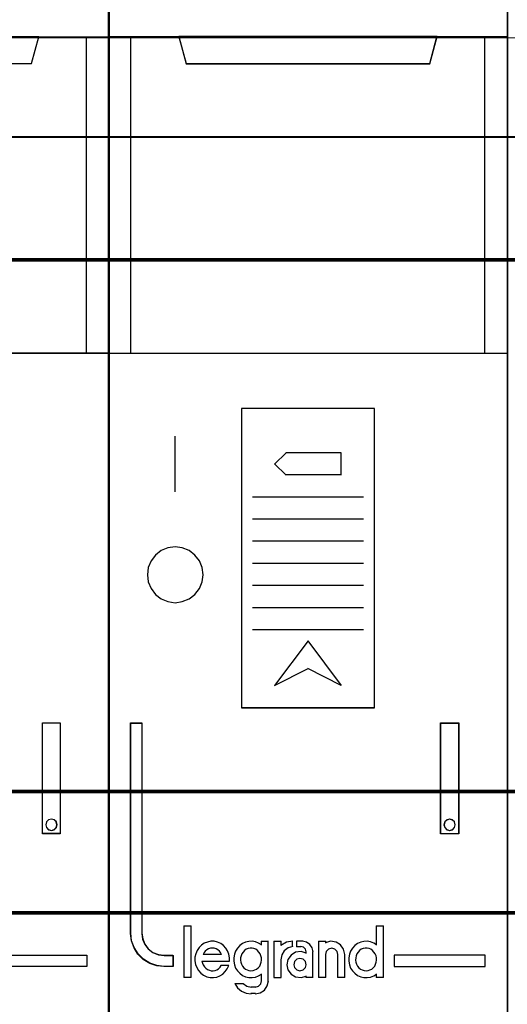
# Model space of a CAD drawing. Header units: millimetres. Extents: x -1290 to 1795, y -4192 to -1311.
# Tile 914 of 1056: x 1450.02 to 1454.42, y -2228.51 to -2219.62. Entities that reach past the tile are written whole.
import ezdxf

# ---------------------------------------------------------------- set-up
doc = ezdxf.new("R2010")
doc.units = ezdxf.units.MM
doc.layers.add('30', color=7, linetype='Continuous')
doc.layers.add('45', color=7, linetype='Continuous')
doc.layers.add('Aparatura', color=7, linetype='Continuous', lineweight=13)

# ---------------------------------------------------------------- blocks, each defined once
blk = doc.blocks.new('*U272')
at = {"layer": '45', "color": 7}
for points in [[(396.443918, -233.608264), (414.447332, -233.608264), (414.447332, -233.608264), (414.447332, -316.599208), (414.447332, -316.599208), (396.443918, -316.599208), (396.443918, -316.599208), (396.443918, -233.608264), (396.443918, -233.608264)], [(396.443918, -252.604504), (414.447332, -252.604504), (414.447332, -266.907344), (396.443918, -266.907344), (396.443918, -252.604504)], [(396.447498, -252.608095), (414.443751, -252.608095), (414.443751, -266.903753), (396.447498, -266.903753), (396.447498, -252.608095)], [(399.612776, -252.604504), (399.934562, -253.812866), (399.934562, -253.812866), (410.945466, -253.812866), (410.945466, -253.812866), (411.273102, -252.604504), (399.612776, -252.604504)], [(399.616357, -252.608095), (399.937945, -253.807479), (410.942087, -253.807479), (411.269522, -252.608095), (399.616357, -252.608095)], [(411.437811, -283.590997), (412.243453, -283.590997), (412.243453, -283.590997), (412.243453, -288.602198), (412.243453, -288.602198), (411.437811, -288.602198), (411.437811, -288.602198), (411.437811, -283.590997), (411.437811, -283.590997)], [(411.443182, -283.596384), (412.239873, -283.596384), (412.239873, -288.596812), (411.443182, -288.596812), (411.443182, -283.596384)], [(412.093067, -288.199112), (412.06379, -288.070045), (411.964248, -287.982046), (411.847141, -287.946846), (411.718322, -287.982046), (411.624636, -288.070045), (411.595359, -288.199112), (411.624636, -288.322311), (411.718322, -288.416178), (411.847141, -288.451377), (411.964248, -288.416178), (412.06379, -288.322311), (412.093067, -288.199112)]]:
    blk.add_lwpolyline(points, close=True, dxfattribs=at)
at = {"layer": '45', "color": 59}
blk.add_lwpolyline([(396.447498, -233.613651), (414.443751, -233.613651), (414.443751, -316.593821), (396.447498, -316.593821), (396.447498, -233.613651)], close=True, dxfattribs=at)
at = {"layer": '45', "color": 4}
blk.add_lwpolyline([(413.432223, -266.907344), (413.432223, -252.604504)], dxfattribs=at)
at = {"layer": '45', "color": 255}
blk.add_lwpolyline([(412.098438, -288.200009), (412.068529, -288.068647), (411.966839, -287.979081), (411.847204, -287.943255), (411.715605, -287.979081), (411.619897, -288.068647), (411.589988, -288.200009), (411.619897, -288.325401), (411.715605, -288.420938), (411.847204, -288.456764), (411.966839, -288.420938), (412.068529, -288.325401), (412.098438, -288.200009)], close=True, dxfattribs=at)
at = {"layer": '45', "color": 1}
for points in [[(409.33419, -294.087407), (413.442965, -294.087407), (413.442965, -294.087407), (413.442965, -294.600916), (413.442965, -294.600916), (409.33419, -294.600916), (409.33419, -294.600916), (409.33419, -294.087407), (409.33419, -294.087407)], [(409.337771, -294.092794), (413.437594, -294.092794), (413.437594, -294.59553), (409.337771, -294.59553), (409.337771, -294.092794)]]:
    blk.add_lwpolyline(points, close=True, dxfattribs=at)
blk = doc.blocks.new('*U273')
at = {"layer": '45', "color": 7}
for points in [[(414.427639, -233.611855), (432.438214, -233.611855), (432.438214, -233.611855), (432.438214, -316.601003), (432.438214, -316.601003), (414.427639, -316.601003), (414.427639, -316.601003), (414.427639, -233.611855), (414.427639, -233.611855)], [(414.4348, -233.619037), (432.429262, -233.619037), (432.429262, -316.593821), (414.4348, -316.593821), (414.4348, -233.619037)], [(414.427639, -252.600913), (432.438214, -252.600913), (432.438214, -266.916321), (414.427639, -266.916321), (414.427639, -252.600913)], [(417.594707, -252.600913), (417.922558, -253.821843), (417.922558, -253.821843), (428.934827, -253.821843), (428.934827, -253.821843), (429.256823, -252.600913), (417.594707, -252.600913)], [(414.4348, -252.608095), (432.429262, -252.608095), (432.429262, -266.909139), (414.4348, -266.909139), (414.4348, -252.608095)], [(417.603658, -252.608095), (417.931056, -253.812866), (428.928111, -253.812866), (429.249662, -252.608095), (417.603658, -252.608095)], [(426.433495, -269.394091), (420.419825, -269.394091), (420.419825, -269.394091), (420.419825, -282.910508), (420.419825, -282.910508), (426.433495, -282.910508), (426.433495, -282.910508), (426.433495, -269.394091), (426.433495, -269.394091)], [(426.426334, -269.401273), (420.426986, -269.401273), (420.426986, -282.901531), (426.426334, -282.901531), (426.426334, -269.401273)], [(418.693961, -276.902318), (418.646877, -276.578837), (418.523283, -276.273), (418.317292, -276.014215), (418.058332, -275.808364), (417.752288, -275.684853), (417.428588, -275.649564), (417.104888, -275.684853), (416.798845, -275.808364), (416.539885, -276.014215), (416.345665, -276.273), (416.210299, -276.578837), (416.174987, -276.902318), (416.210299, -277.225799), (416.345665, -277.531636), (416.539885, -277.79042), (416.798845, -277.996272), (417.104888, -278.119783), (417.428588, -278.166835), (417.752288, -278.119783), (418.058332, -277.996272), (418.317292, -277.79042), (418.523283, -277.531636), (418.646877, -277.225799), (418.693961, -276.902318)], [(415.428425, -283.60177), (415.925692, -283.60177), (415.925692, -293.100098), (415.966643, -293.357125), (416.066097, -293.596628), (416.218202, -293.801082), (416.428809, -293.964644), (416.674518, -294.06395), (416.926076, -294.093158), (417.32974, -294.093158), (417.32974, -294.59553), (416.926076, -294.59553), (416.598465, -294.560481), (416.282554, -294.449491), (415.995894, -294.268404), (415.756036, -294.034743), (415.58053, -293.748508), (415.463526, -293.433065), (415.428425, -293.100098), (415.428425, -283.60177)], [(429.421532, -283.594588), (430.239706, -283.594588), (430.239706, -283.594588), (430.239706, -288.611176), (430.239706, -288.611176), (429.421532, -288.611176), (429.421532, -288.611176), (429.421532, -283.594588), (429.421532, -283.594588)], [(429.428693, -283.60177), (430.232545, -283.60177), (430.232545, -288.603994), (429.428693, -288.603994), (429.428693, -283.60177)], [(420.854579, -294.796624), (420.949882, -294.784751), (421.033273, -294.755068), (421.110707, -294.713513), (421.182184, -294.654148), (421.247705, -294.582909), (421.283444, -294.499798), (421.319183, -294.404814), (421.331096, -294.30983), (421.325139, -294.208909), (421.301313, -294.113924), (421.271531, -294.030813), (421.211966, -293.947702), (421.152402, -293.8824), (421.074968, -293.823035), (420.985621, -293.793352), (420.902231, -293.769606), (420.812884, -293.769606), (420.723537, -293.793352), (420.640146, -293.823035), (420.562712, -293.8824), (420.503148, -293.947702), (420.443583, -294.030813), (420.407845, -294.113924), (420.384019, -294.208909), (420.384019, -294.30983), (420.389975, -294.404814), (420.419757, -294.499798), (420.467409, -294.582909), (420.53293, -294.654148), (420.604408, -294.713513), (420.681842, -294.755068), (420.765232, -294.784751), (420.854579, -294.796624)], [(426.050976, -294.796624), (426.140154, -294.784751), (426.229332, -294.755068), (426.306619, -294.713513), (426.377962, -294.654148), (426.443359, -294.582909), (426.47903, -294.499798), (426.508756, -294.404814), (426.526592, -294.30983), (426.520646, -294.208909), (426.502811, -294.113924), (426.461194, -294.030813), (426.407688, -293.947702), (426.348236, -293.8824), (426.270948, -293.823035), (426.187715, -293.793352), (426.098537, -293.769606), (426.009359, -293.769606), (425.914236, -293.793352), (425.836949, -293.823035), (425.759661, -293.8824), (425.694264, -293.947702), (425.640757, -294.030813), (425.605086, -294.113924), (425.58725, -294.208909), (425.581305, -294.30983), (425.593195, -294.404814), (425.616976, -294.499798), (425.664538, -294.582909), (425.729935, -294.654148), (425.801277, -294.713513), (425.878565, -294.755068), (425.961798, -294.784751), (426.050976, -294.796624)], [(423.346991, -294.51954), (423.310838, -294.374975), (423.208405, -294.272574), (423.063794, -294.236433), (422.925208, -294.272574), (422.822775, -294.374975), (422.786622, -294.51954), (422.822775, -294.652059), (422.925208, -294.754459), (423.063794, -294.796624), (423.208405, -294.754459), (423.310838, -294.652059), (423.346991, -294.51954)], [(427.325072, -294.092794), (427.325072, -294.59553), (431.430266, -294.59553), (431.430266, -294.092794), (427.325072, -294.092794)]]:
    blk.add_lwpolyline(points, close=True, dxfattribs=at)
at = {"layer": '45', "color": 4}
for points in [[(415.421264, -252.600913), (415.421264, -266.916321)], [(431.421315, -266.916321), (431.421315, -252.600913)]]:
    blk.add_lwpolyline(points, dxfattribs=at)
at = {"layer": '45', "color": 7}
for points in [[(417.419256, -270.649136), (417.419256, -273.166407)], [(421.9219, -271.911362), (422.441091, -271.392467)], [(424.93142, -271.392467), (422.424979, -271.392467)], [(424.915308, -271.392467), (424.915308, -272.414098)], [(423.440088, -279.895888), (421.9219, -281.910423)], [(423.423975, -279.895888), (424.93142, -281.910423)], [(417.816706, -292.764134), (417.816706, -295.100061)], [(417.816706, -292.764134), (418.149705, -292.764134)], [(418.133592, -292.764134), (418.133592, -295.100061)], [(426.510479, -292.764134), (426.510479, -293.640331)], [(426.510479, -292.764134), (426.836316, -292.764134)], [(426.820203, -292.764134), (426.820203, -295.100061)], [(419.891682, -294.362168), (419.891682, -294.202783), (419.862159, -294.043398), (419.797207, -293.89582), (419.720447, -293.765951), (419.614163, -293.647888), (419.490165, -293.565244), (419.348453, -293.494406), (419.189027, -293.458987), (419.04141, -293.458987), (418.887889, -293.494406), (418.746177, -293.547534), (418.622179, -293.641985), (418.515895, -293.748241), (418.427325, -293.884014), (418.368279, -294.031592), (418.326946, -294.185074), (418.326946, -294.338556), (418.350565, -294.503844), (418.403707, -294.651422), (418.492277, -294.781291), (418.592656, -294.899354), (418.716654, -294.993805), (418.858366, -295.064642), (419.005982, -295.100061), (419.159504, -295.100061), (419.30712, -295.076449), (419.448832, -295.02332), (419.578735, -294.940676), (419.696828, -294.828517), (419.785398, -294.704551), (419.850349, -294.556972)], [(421.331096, -293.624275), (421.200673, -293.541631), (421.058393, -293.4826), (420.910186, -293.458987), (420.761978, -293.470793), (420.61377, -293.500309), (420.471491, -293.565244), (420.346996, -293.653791), (420.240287, -293.765951), (420.163219, -293.907626), (420.103936, -294.043398), (420.074294, -294.202783), (420.074294, -294.362168), (420.103936, -294.521553), (420.163219, -294.669132), (420.240287, -294.799001), (420.346996, -294.905257), (420.471491, -294.999708), (420.61377, -295.064642), (420.761978, -295.100061), (420.910186, -295.100061), (421.058393, -295.076449), (421.200673, -295.02332), (421.331096, -294.940676)], [(421.313193, -293.458987), (421.313193, -293.640331)], [(421.313193, -293.458987), (421.64082, -293.458987)], [(421.622917, -293.458987), (421.622917, -295.26345)], [(421.891464, -293.458987), (421.891464, -295.100061)], [(421.891464, -293.458987), (422.224463, -293.458987)], [(422.738284, -293.458987), (422.455251, -293.50406), (422.20835, -293.645718)], [(422.20835, -293.458987), (422.20835, -293.645718)], [(422.722171, -293.458987), (422.722171, -293.710355)], [(422.915525, -293.458987), (422.915525, -293.710355)], [(423.194814, -293.458987), (422.915525, -293.458987)], [(423.656716, -293.938382), (423.61436, -293.756333), (423.511496, -293.598558), (423.360226, -293.495397), (423.178701, -293.458987)], [(423.90915, -293.458987), (423.90915, -295.100061)], [(423.90915, -293.458987), (424.242149, -293.458987)], [(425.094339, -294.055088), (425.040703, -293.820261), (424.897674, -293.62156), (424.69505, -293.495115), (424.450708, -293.458987), (424.224246, -293.525221)], [(424.224246, -293.458987), (424.224246, -293.539784)], [(426.526592, -293.624275), (426.396355, -293.541631), (426.254278, -293.4826), (426.106281, -293.458987), (425.958285, -293.470793), (425.810288, -293.500309), (425.668211, -293.565244), (425.543894, -293.653791), (425.443256, -293.765951), (425.354459, -293.907626), (425.30118, -294.043398), (425.27158, -294.202783), (425.27158, -294.362168), (425.30118, -294.521553), (425.354459, -294.669132), (425.443256, -294.799001), (425.543894, -294.905257), (425.668211, -294.999708), (425.810288, -295.064642), (425.958285, -295.100061), (426.106281, -295.100061), (426.254278, -295.076449), (426.396355, -295.02332), (426.526592, -294.940676)], [(419.530038, -294.055088), (419.482296, -293.974409), (419.428587, -293.912347), (419.356974, -293.850286), (419.279394, -293.800637), (419.189878, -293.775812), (419.10633, -293.769606), (419.02875, -293.775812), (418.939234, -293.800637), (418.861654, -293.850286), (418.790041, -293.912347), (418.736332, -293.974409), (418.68859, -294.055088)], [(422.738284, -293.6924), (422.527515, -293.752549), (422.3589, -293.890891), (422.250504, -294.077352), (422.20835, -294.293888)], [(423.346991, -293.991561), (423.114569, -293.920427), (422.870228, -293.955994), (422.667603, -294.080478), (422.524574, -294.282023), (422.476898, -294.519136), (422.524574, -294.75032), (422.667603, -294.945938), (422.870228, -295.070422), (423.114569, -295.100061), (423.346991, -295.040783)], [(422.915525, -293.6924), (423.119621, -293.6924)], [(423.346991, -293.938382), (423.315546, -293.818545), (423.22121, -293.723936), (423.101718, -293.6924)], [(423.330878, -293.920427), (423.330878, -294.008406)], [(423.640603, -293.920427), (423.640603, -295.100061)], [(424.779244, -294.055088), (424.743048, -293.918553), (424.646527, -293.813049), (424.501745, -293.769606), (424.356963, -293.813049), (424.254409, -293.918553), (424.224246, -294.055088)], [(418.642042, -294.353139), (419.891682, -294.353139)], [(418.642042, -294.353139), (418.659932, -294.444266), (418.701678, -294.529318), (418.75535, -294.608295), (418.814986, -294.681197), (418.886549, -294.735873), (418.976003, -294.772324), (419.059494, -294.796624), (419.148948, -294.796624), (419.232438, -294.778399), (419.309965, -294.748023), (419.387492, -294.699422), (419.459055, -294.62652), (419.506764, -294.553619)], [(418.68859, -294.037134), (419.530038, -294.037134)], [(421.891464, -295.100061), (422.224463, -295.100061), (422.224463, -294.277729)], [(424.224246, -294.037134), (424.224246, -295.100061)], [(424.763131, -294.037134), (424.763131, -295.100061)], [(425.078226, -294.037134), (425.078226, -295.100061)], [(419.488861, -294.545256), (419.850505, -294.545256)], [(417.816706, -295.083902), (418.149705, -295.083902)], [(421.039274, -295.841597), (421.267862, -295.793572), (421.466372, -295.667507), (421.592697, -295.475408), (421.64082, -295.247291)], [(421.039274, -295.532773), (421.188289, -295.48933), (421.293842, -295.383826), (421.331096, -295.247291)], [(421.313193, -294.925899), (421.313193, -295.26345)], [(423.330878, -295.024651), (423.330878, -295.100061)], [(423.330878, -295.083902), (423.656716, -295.083902)], [(423.90915, -295.083902), (424.242149, -295.083902)], [(424.763131, -295.083902), (425.094339, -295.083902)], [(426.510479, -294.925899), (426.510479, -295.100061)], [(426.510479, -295.083902), (426.836316, -295.083902)], [(420.120842, -295.374771), (420.246367, -295.568776), (420.425687, -295.720343), (420.634894, -295.805221), (420.862033, -295.841597)], [(420.120842, -295.374771), (420.518292, -295.374771)], [(420.500389, -295.374771), (420.665887, -295.486689), (420.862033, -295.532773)], [(420.84592, -295.514818), (421.055387, -295.514818)], [(421.055387, -295.825437), (420.84592, -295.825437)]]:
    blk.add_lwpolyline(points, dxfattribs=at)
at = {"layer": '45', "color": 255}
for points in [[(421.9219, -271.893408), (422.441091, -272.414098)], [(424.93142, -272.396144), (422.424979, -272.396144)], [(421.9219, -281.910423), (423.440088, -281.140159)], [(424.93142, -281.910423), (423.423975, -281.140159)]]:
    blk.add_lwpolyline(points, dxfattribs=at)
at = {"layer": '45', "color": 251}
for points in [[(425.937578, -273.394434), (420.921113, -273.394434)], [(425.937578, -274.394519), (420.921113, -274.394519)], [(425.937578, -275.392809), (420.921113, -275.392809)], [(425.937578, -276.391099), (420.921113, -276.391099)], [(425.937578, -277.396571), (420.921113, -277.396571)], [(425.937578, -278.394862), (420.921113, -278.394862)], [(425.937578, -279.394947), (420.921113, -279.394947)]]:
    blk.add_lwpolyline(points, dxfattribs=at)
at = {"layer": '45', "color": 1}
for points in [[(415.421264, -283.594588), (415.922277, -283.594588), (415.922277, -283.594588), (415.922277, -293.106877), (415.922277, -293.106877), (415.963537, -293.364282), (416.063739, -293.604137), (416.21699, -293.808891), (416.429184, -293.972695), (416.676743, -294.072147), (416.930197, -294.101397), (416.930197, -294.101397), (417.336901, -294.101397), (417.336901, -294.101397), (417.336901, -294.604507), (417.336901, -294.604507), (416.930197, -294.604507), (416.930197, -294.604507), (416.600118, -294.569406), (416.281827, -294.458254), (415.993008, -294.276901), (415.751343, -294.042896), (415.574515, -293.75624), (415.456629, -293.440334), (415.421264, -293.106877), (415.421264, -293.106877), (415.421264, -283.594588), (415.421264, -283.594588)], [(430.073207, -288.199112), (430.04393, -288.070045), (429.950244, -287.987912), (429.827281, -287.946846), (429.704318, -287.987912), (429.610632, -288.070045), (429.575499, -288.199112), (429.610632, -288.322311), (429.704318, -288.416178), (429.827281, -288.451377), (429.950244, -288.416178), (430.04393, -288.322311), (430.073207, -288.199112)], [(427.317911, -294.083816), (427.317911, -294.604507), (427.317911, -294.604507), (431.437428, -294.604507), (431.437428, -294.604507), (431.437428, -294.083816), (431.437428, -294.083816), (427.317911, -294.083816), (427.317911, -294.083816)]]:
    blk.add_lwpolyline(points, close=True, dxfattribs=at)
at = {"layer": '45', "color": 255}
blk.add_lwpolyline([(430.082159, -288.199112), (430.051934, -288.066371), (429.955215, -287.9819), (429.828271, -287.939664), (429.701327, -287.9819), (429.604608, -288.066371), (429.568338, -288.199112), (429.604608, -288.325819), (429.701327, -288.422357), (429.828271, -288.458559), (429.955215, -288.422357), (430.051934, -288.325819), (430.082159, -288.199112)], close=True, dxfattribs=at)
blk = doc.blocks.new('*U278')
at = {"layer": '30', "color": 7}
for points in [[(117.158256, -407.009099), (548.842747, -407.009099), (117.158256, -407.009099)], [(548.842747, -407.009099), (117.158256, -407.009099), (117.158256, -409.573981), (117.158256, -411.051577), (117.158256, -412.61281), (548.842747, -412.61281), (548.842747, -411.051577), (548.842747, -409.573981), (548.842747, -407.009099)], [(117.158256, -412.524831), (548.842747, -412.524831), (117.158256, -412.524831)], [(548.842747, -412.524831), (117.158256, -412.524831), (117.158256, -414.039739), (117.158256, -435.110729), (117.158256, -436.625636), (548.842747, -436.625636), (548.842747, -435.110729), (548.842747, -414.039739), (548.842747, -412.524831)], [(117.158256, -436.539453), (548.842747, -436.539453), (117.158256, -436.539453)], [(548.842747, -436.539453), (117.158256, -436.539453), (117.158256, -438.016824), (117.158256, -439.577819), (117.158256, -442.114436), (548.842747, -442.114436), (548.842747, -439.577819), (548.842747, -438.016824), (548.842747, -436.539453)], [(548.79978, -436.580749), (117.201224, -436.580749), (117.201224, -438.035757), (117.201224, -439.573124), (117.201224, -442.071345), (548.79978, -442.071345), (548.79978, -439.573124), (548.79978, -438.035757), (548.79978, -436.580749)], [(117.158256, -442.026458), (548.842747, -442.026458), (117.158256, -442.026458)]]:
    blk.add_lwpolyline(points, close=True, dxfattribs=at)
at = {"layer": '30', "color": 59}
blk.add_lwpolyline([(548.79978, -407.05219), (117.201224, -407.05219), (117.201224, -409.577626), (117.201224, -411.032496), (117.201224, -412.569718), (548.79978, -412.569718), (548.79978, -411.032496), (548.79978, -409.577626), (548.79978, -407.05219)], close=True, dxfattribs=at)

msp = doc.modelspace()

# ---------------------------------------------------------------- linework, layer by layer
at = {"layer": 'Aparatura', "color": 7, "lineweight": 13}
msp.add_lwpolyline([(1428.3433, -2228.7775), (1428.3433, -2219.781), (1514.6895, -2219.781), (1514.6895, -2228.7775)], dxfattribs=at)
msp.add_lwpolyline([(1428.3433, -2219.781), (1514.6895, -2219.781), (1514.6895, -2228.7775), (1428.3433, -2228.7775), (1428.3433, -2219.781)], close=True, dxfattribs=at)

# ---------------------------------------------------------------- block references
at = {"layer": 'Aparatura', "color": 7, "lineweight": 13, "xscale": 0.2, "yscale": 0.2, "zscale": 0.2}
for name, p in [('*U272', (1367.9373, -2169.2501)), ('*U273', (1367.9373, -2169.2501)), ('*U278', (1404.8289, -2139.2723))]:
    msp.add_blockref(name, p, dxfattribs=at)

doc.saveas('drawing.dxf')
